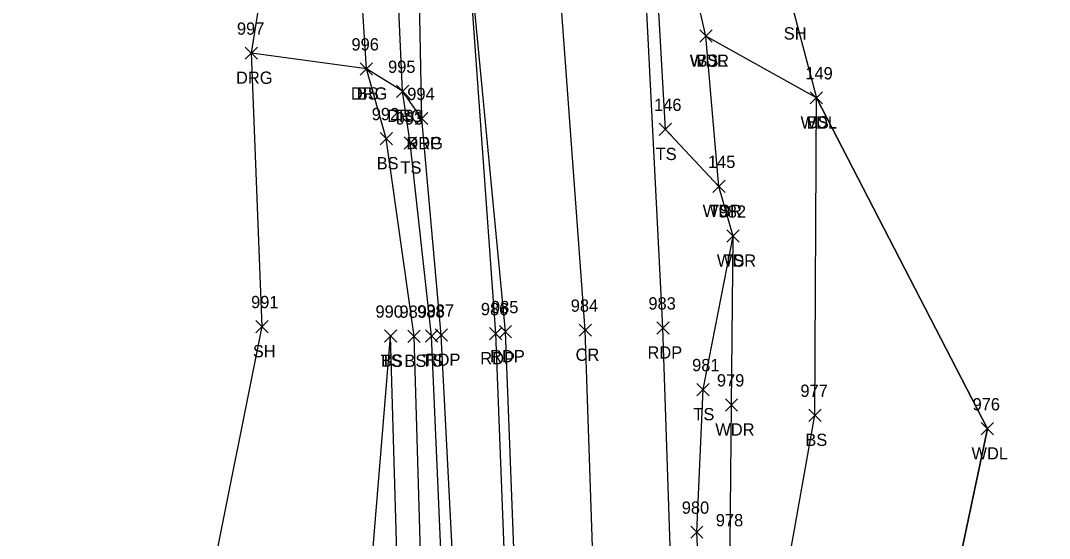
# Model space of a CAD drawing. Extents: x 1482574 to 1485769, y 580696 to 595649.
# Drawn here: x 1483599.8 to 1483767.4, y 584869.2 to 584953.6 of the extents above; entities that cross this region are included whole.
import ezdxf

# ---------------------------------------------------------------- set-up
doc = ezdxf.new("R2010")
doc.units = 0
for name, color, linetype in [('L_A', 7, 'Continuous'), ('L_I', 7, 'Continuous'), ('L_TIC', 7, 'Continuous'), ('LAWA', 7, 'Continuous'), ('LELB', 7, 'Continuous'), ('LSOGP', 7, 'Continuous'), ('P_A', 7, 'Continuous'), ('P_I', 7, 'Continuous'), ('P_TIC', 7, 'Continuous'), ('PET', 7, 'Continuous'), ('PRC', 7, 'Continuous'), ('R_A', 7, 'Continuous'), ('R_I', 7, 'Continuous'), ('R_TIC', 7, 'Continuous'), ('RDG', 7, 'Continuous')]:
    doc.layers.add(name, color=color, linetype=linetype)

msp = doc.modelspace()

# ---------------------------------------------------------------- linework, layer by layer
at = {"layer": 'L_TIC'}
for points in [[(1483710.43, 584950.06), (1483712.43, 584952.06)], [(1483712.43, 584950.06), (1483710.43, 584952.06)], [(1483710.43, 584950.06), (1483712.43, 584952.06)], [(1483712.43, 584950.06), (1483710.43, 584952.06)], [(1483710.43, 584950.06), (1483712.43, 584952.06)], [(1483712.43, 584950.06), (1483710.43, 584952.06)], [(1483655.14, 584944.72), (1483657.14, 584946.72)], [(1483657.14, 584944.72), (1483655.14, 584946.72)], [(1483661.05, 584941.07), (1483663.05, 584943.07)], [(1483663.05, 584941.07), (1483661.05, 584943.07)], [(1483728.42, 584940.01), (1483730.42, 584942.01)], [(1483730.42, 584940.01), (1483728.42, 584942.01)], [(1483728.42, 584940.01), (1483730.42, 584942.01)], [(1483730.42, 584940.01), (1483728.42, 584942.01)], [(1483703.84, 584934.87), (1483705.84, 584936.87)], [(1483705.84, 584934.87), (1483703.84, 584936.87)], [(1483658.38, 584933.36), (1483660.38, 584935.36)], [(1483660.38, 584933.36), (1483658.38, 584935.36)], [(1483662.28, 584932.66), (1483664.28, 584934.66)], [(1483664.28, 584932.66), (1483662.28, 584934.66)], [(1483712.55, 584925.58), (1483714.55, 584927.58)], [(1483714.55, 584925.58), (1483712.55, 584927.58)], [(1483712.55, 584925.58), (1483714.55, 584927.58)], [(1483714.55, 584925.58), (1483712.55, 584927.58)], [(1483714.86, 584917.49), (1483716.86, 584919.49)], [(1483716.86, 584917.49), (1483714.86, 584919.49)], [(1483714.86, 584917.49), (1483716.86, 584919.49)], [(1483716.86, 584917.49), (1483714.86, 584919.49)], [(1483638.17, 584902.74), (1483640.17, 584904.74)], [(1483640.17, 584902.74), (1483638.17, 584904.74)], [(1483659.08, 584901.19), (1483661.08, 584903.19)], [(1483661.08, 584901.19), (1483659.08, 584903.19)], [(1483659.08, 584901.19), (1483661.08, 584903.19)], [(1483661.08, 584901.19), (1483659.08, 584903.19)], [(1483662.91, 584901.17), (1483664.91, 584903.17)], [(1483664.91, 584901.17), (1483662.91, 584903.17)], [(1483665.77, 584901.21), (1483667.77, 584903.21)], [(1483667.77, 584901.21), (1483665.77, 584903.21)], [(1483709.98, 584892.47), (1483711.98, 584894.47)], [(1483711.98, 584892.47), (1483709.98, 584894.47)], [(1483714.6, 584889.98), (1483716.6, 584891.98)], [(1483716.6, 584889.98), (1483714.6, 584891.98)], [(1483728.18, 584888.29), (1483730.18, 584890.29)], [(1483730.18, 584888.29), (1483728.18, 584890.29)], [(1483756.26, 584886.09), (1483758.26, 584888.09)], [(1483758.26, 584886.09), (1483756.26, 584888.09)], [(1483708.95, 584869.25), (1483710.95, 584871.25)], [(1483710.95, 584869.25), (1483708.95, 584871.25)]]:
    msp.add_lwpolyline(points, dxfattribs=at)
at = {"layer": 'LAWA'}
for points in [[(1483761.77, 584571.45), (1483753.51, 584570.28), (1483738.33, 584597.34), (1483732.73, 584634.39), (1483723.41, 584661.97), (1483719.14, 584682.27), (1483721.97, 584703.42), (1483719.85, 584748.89), (1483721.89, 584793.55), (1483718.38, 584851.79), (1483718.09, 584860.45), (1483715.4, 584868.2), (1483715.6, 584890.98), (1483715.86, 584918.49), (1483713.55, 584926.58), (1483711.43, 584951.06)], [(1483761.77, 584571.45), (1483767.37, 584572.22), (1483757.3, 584599.14), (1483739.77, 584637.26), (1483733.62, 584660.96), (1483731.5, 584706.11), (1483732.23, 584749.89), (1483747.81, 584791.11), (1483748.2, 584844.25), (1483757.26, 584887.09), (1483729.42, 584941.01), (1483711.43, 584951.06)]]:
    msp.add_lwpolyline(points, dxfattribs=at)
at = {"layer": 'LELB'}
for points in [[(1483653.84, 584485.66), (1483655.16, 584497.25), (1483655.54, 584508.04), (1483660.89, 584522.88), (1483662.01, 584542.56), (1483663.9, 584573.36), (1483665.25, 584597.52), (1483666.54, 584618.22), (1483668.72, 584647.82), (1483669.84, 584670.1), (1483667.83, 584694.48), (1483670.14, 584711.27), (1483671.07, 584740.83), (1483670.56, 584792.73), (1483669.11, 584848.72), (1483666.77, 584902.21), (1483663.28, 584933.66), (1483662.05, 584942.07), (1483660.7, 584971.14), (1483662.19, 585003.59), (1483659.13, 585033.61), (1483657, 585045.7), (1483655.66, 585050.89), (1483655.43, 585083.72)], [(1483654.46, 584522.1), (1483653.65, 584530.37), (1483654.1, 584540.8), (1483656, 584573.95), (1483659.68, 584598.73), (1483657.74, 584615.24), (1483661.34, 584621.29), (1483663.71, 584646.62), (1483665.98, 584670.36), (1483664.81, 584694.19), (1483667, 584709.77), (1483667.88, 584716.64), (1483667.38, 584741.41), (1483668.7, 584792.15), (1483665.36, 584854.01), (1483663.91, 584902.17), (1483659.38, 584934.36), (1483656.14, 584945.72), (1483655.04, 584963.71), (1483656.17, 584970.54), (1483658.83, 585003.13), (1483656.92, 585033.59), (1483650.5, 585052.36), (1483650.21, 585078.55)], [(1483713.55, 584926.58), (1483704.84, 584935.87), (1483703.54, 584958.9), (1483697.33, 585001.23), (1483693.05, 585059.95), (1483692.29, 585078.73)], [(1483711.43, 584951.06), (1483700.11, 585000.66), (1483696.85, 585061.87), (1483695.34, 585078.73)], [(1483718.38, 584851.79), (1483723.75, 584858.77), (1483729.18, 584889.29), (1483729.42, 584941.01)], [(1483724.08, 584462.12), (1483725.91, 584465.52), (1483726.78, 584474.21), (1483728.48, 584487.3), (1483730.22, 584517.1), (1483728.73, 584547.62), (1483723.61, 584570.88), (1483719.45, 584596.97), (1483717.38, 584631.51), (1483714.69, 584660.93), (1483714.05, 584681.93), (1483713.09, 584704.56), (1483712.73, 584748.38), (1483712.01, 584794.59), (1483710.89, 584850.57), (1483709.95, 584870.25), (1483710.98, 584893.47), (1483715.86, 584918.49)], [(1483660.6, 584757.61), (1483660.61, 584791.36), (1483656.11, 584853.91), (1483660.08, 584902.19)], [(1483660.6, 584757.61), (1483665.79, 584791.85), (1483661.51, 584853.83), (1483660.08, 584902.19)]]:
    msp.add_lwpolyline(points, dxfattribs=at)
at = {"layer": 'LSOGP'}
for points in [[(1483599.84, 584739.53), (1483601.86, 584774.6), (1483606.8, 584798.38), (1483622.2, 584830.18), (1483628.2, 584845.84), (1483630.75, 584861.7), (1483639.17, 584903.74), (1483637.43, 584948.29), (1483639.23, 584959.62), (1483649.01, 585002.49), (1483648.12, 585034.71), (1483646.32, 585052.88), (1483644.54, 585078.48), (1483650.21, 585078.55), (1483655.43, 585083.72), (1483658.26, 585088.52), (1483657.97, 585097.65)], [(1483689.81, 585091.06), (1483690.47, 585085.03), (1483695.34, 585078.73), (1483700.29, 585078.78), (1483700.98, 585070.8), (1483701.67, 585062.81), (1483714.13, 585001.42), (1483720.23, 584983.23), (1483725.61, 584955.51), (1483729.42, 584941.01), (1483757.26, 584887.09), (1483748.2, 584844.25), (1483747.81, 584791.11), (1483748.47, 584752.35)]]:
    msp.add_lwpolyline(points, dxfattribs=at)
at = {"layer": 'P_TIC'}
for points in [[(1483664.17, 584936.64), (1483666.17, 584938.64)], [(1483666.17, 584936.64), (1483664.17, 584938.64)], [(1483667.33, 584901.35), (1483669.33, 584903.35)], [(1483669.33, 584901.35), (1483667.33, 584903.35)], [(1483676.2, 584901.59), (1483678.2, 584903.59)], [(1483678.2, 584901.59), (1483676.2, 584903.59)], [(1483677.8, 584901.92), (1483679.8, 584903.92)], [(1483679.8, 584901.92), (1483677.8, 584903.92)], [(1483690.78, 584902.16), (1483692.78, 584904.16)], [(1483692.78, 584902.16), (1483690.78, 584904.16)], [(1483703.43, 584902.52), (1483705.43, 584904.52)], [(1483705.43, 584902.52), (1483703.43, 584904.52)]]:
    msp.add_lwpolyline(points, dxfattribs=at)
at = {"layer": 'PET'}
for points in [[(1483696.06, 584466.38), (1483697.12, 584483.5), (1483698.01, 584513.55), (1483697.99, 584538.32), (1483692.77, 584571.08), (1483691.88, 584578.27), (1483689.77, 584596.03), (1483686.09, 584631.8), (1483683.96, 584666.86), (1483683.24, 584704.06), (1483683.21, 584748.18), (1483682.28, 584793.9), (1483680.78, 584850.65), (1483678.8, 584902.92), (1483672.32, 584970.6), (1483669.68, 585004.19), (1483663.9, 585069.16), (1483661.29, 585125.32), (1483656.93, 585178.04), (1483653.35, 585225.15), (1483650.72, 585274.26)], [(1483696.06, 584466.38), (1483707.95, 584464.66), (1483720.39, 584462.96), (1483722.29, 584478.64), (1483724.31, 584511.6), (1483723.07, 584540.32), (1483718.49, 584572.42), (1483715.11, 584598.08), (1483710.68, 584631.83), (1483709.97, 584663.07), (1483708.89, 584702.48), (1483708.91, 584747.53), (1483707.88, 584794.21), (1483706.23, 584850.22), (1483704.43, 584903.52), (1483701.57, 584959.32), (1483696.14, 585000.99), (1483691.09, 585058.77), (1483691.12, 585079), (1483685.88, 585127.24), (1483682.76, 585180.38), (1483679.27, 585226.94), (1483675.8, 585274.42)], [(1483673.74, 584740.34), (1483672.92, 584793.11), (1483671.09, 584848.57), (1483668.33, 584902.35), (1483665.17, 584937.64), (1483664.35, 584979), (1483663.17, 585003.48), (1483661.36, 585033), (1483658.26, 585088.52), (1483657.1, 585125.04), (1483654.85, 585177.43), (1483653.35, 585225.15)], [(1483647.15, 584246.07), (1483652.12, 584273.97), (1483655.81, 584298.41), (1483662.08, 584336.28), (1483668.63, 584381.65), (1483673.21, 584417.17), (1483676.95, 584449.39), (1483685.13, 584506.85), (1483688.62, 584539.16), (1483690.51, 584562.4), (1483689.87, 584577.41), (1483687.03, 584596.3), (1483683.38, 584631.91), (1483681.39, 584667.04), (1483680.1, 584704.07), (1483680.2, 584748.58), (1483679.79, 584793.53), (1483679.21, 584850.64), (1483677.2, 584902.59), (1483672.32, 584970.6)]]:
    msp.add_lwpolyline(points, dxfattribs=at)
at = {"layer": 'PRC'}
msp.add_lwpolyline([(1483707.95, 584464.66), (1483709.57, 584481.33), (1483711.02, 584513.1), (1483710.87, 584539.52), (1483705.8, 584571.84), (1483702.27, 584596.86), (1483698.56, 584629.8), (1483696.99, 584664.79), (1483696.35, 584703.62), (1483696.11, 584746.95), (1483694.97, 584793.9), (1483693.55, 584850.21), (1483691.78, 584903.16), (1483687.15, 584966.03), (1483684.73, 584995.28), (1483678.25, 585070.79), (1483674.34, 585126.27), (1483669.53, 585178.97), (1483666.46, 585226.52), (1483663.26, 585274.78)], dxfattribs=at)
at = {"layer": 'R_TIC'}
for points in [[(1483636.43, 584947.29), (1483638.43, 584949.29)], [(1483638.43, 584947.29), (1483636.43, 584949.29)], [(1483655.14, 584944.72), (1483657.14, 584946.72)], [(1483657.14, 584944.72), (1483655.14, 584946.72)], [(1483661.05, 584941.07), (1483663.05, 584943.07)], [(1483663.05, 584941.07), (1483661.05, 584943.07)], [(1483664.17, 584936.64), (1483666.17, 584938.64)], [(1483666.17, 584936.64), (1483664.17, 584938.64)]]:
    msp.add_lwpolyline(points, dxfattribs=at)
at = {"layer": 'RDG'}
msp.add_lwpolyline([(1483665.17, 584937.64), (1483662.05, 584942.07), (1483656.14, 584945.72), (1483637.43, 584948.29)], dxfattribs=at)

# ---------------------------------------------------------------- texts
at = {"layer": 'L_A'}
for s, p in [('SH', (1483724.1, 584950.51)), ('WDR', (1483708.8, 584946.06)), ('WDL', (1483708.85, 584946.06)), ('BS', (1483709.88, 584946.06)), ('BS', (1483654.58, 584940.72)), ('TS', (1483660.46, 584937.07)), ('WDL', (1483726.84, 584936.01)), ('BS', (1483727.86, 584936.01)), ('TS', (1483703.25, 584930.87)), ('BS', (1483657.82, 584929.36)), ('TS', (1483661.69, 584928.66)), ('WDR', (1483710.91, 584921.58)), ('TS', (1483711.96, 584921.58)), ('WDR', (1483713.22, 584913.49)), ('TS', (1483714.27, 584913.49)), ('SH', (1483637.66, 584898.74)), ('TS', (1483658.49, 584897.19)), ('BS', (1483658.52, 584897.19)), ('BS', (1483662.35, 584897.17)), ('TS', (1483665.18, 584897.21)), ('TS', (1483709.39, 584888.47)), ('WDR', (1483712.96, 584885.98)), ('BS', (1483727.62, 584884.29)), ('WDL', (1483754.68, 584882.09))]:
    msp.add_text(s, height=2, dxfattribs=at).set_placement(p)
at = {"layer": 'L_I'}
for s, p in [('996', (1483653.72, 584948.72)), ('995', (1483659.68, 584945.07)), ('149', (1483727.62, 584944.01)), ('149', (1483727.62, 584944.01)), ('146', (1483702.99, 584938.87)), ('992', (1483657.02, 584937.36)), ('993', (1483660.92, 584936.66)), ('145', (1483711.76, 584929.58)), ('145', (1483711.76, 584929.58)), ('982', (1483713.5, 584921.49)), ('982', (1483713.5, 584921.49)), ('991', (1483637.37, 584906.74)), ('990', (1483657.63, 584905.19)), ('990', (1483657.63, 584905.19)), ('989', (1483661.54, 584905.17)), ('988', (1483664.41, 584905.21)), ('981', (1483709.19, 584896.47)), ('979', (1483713.22, 584893.98)), ('977', (1483726.82, 584892.29)), ('976', (1483754.85, 584890.09)), ('980', (1483707.5, 584873.25)), ('978', (1483713.04, 584871.2))]:
    msp.add_text(s, height=2, dxfattribs=at).set_placement(p)
at = {"layer": 'P_A'}
for s, p in [('RDP', (1483662.65, 584932.64)), ('RDP', (1483676.29, 584897.92)), ('CR', (1483690.21, 584898.16)), ('RDP', (1483701.92, 584898.52)), ('RDP', (1483665.81, 584897.35)), ('RDP', (1483674.69, 584897.59))]:
    msp.add_text(s, height=2, dxfattribs=at).set_placement(p)
at = {"layer": 'P_I'}
for s, p in [('994', (1483662.8, 584940.64)), ('984', (1483689.42, 584906.16)), ('983', (1483702.07, 584906.52)), ('987', (1483665.96, 584905.35)), ('986', (1483674.79, 584905.59)), ('985', (1483676.44, 584905.92))]:
    msp.add_text(s, height=2, dxfattribs=at).set_placement(p)
at = {"layer": 'R_A'}
for p in [(1483634.92, 584943.29), (1483653.62, 584940.72), (1483659.53, 584937.07), (1483662.65, 584932.64)]:
    msp.add_text('DRG', height=2, dxfattribs=at).set_placement(p)
at = {"layer": 'R_I'}
for s, p in [('997', (1483635.07, 584951.29)), ('996', (1483653.72, 584948.72)), ('995', (1483659.68, 584945.07)), ('994', (1483662.8, 584940.64))]:
    msp.add_text(s, height=2, dxfattribs=at).set_placement(p)

doc.saveas('drawing.dxf')
